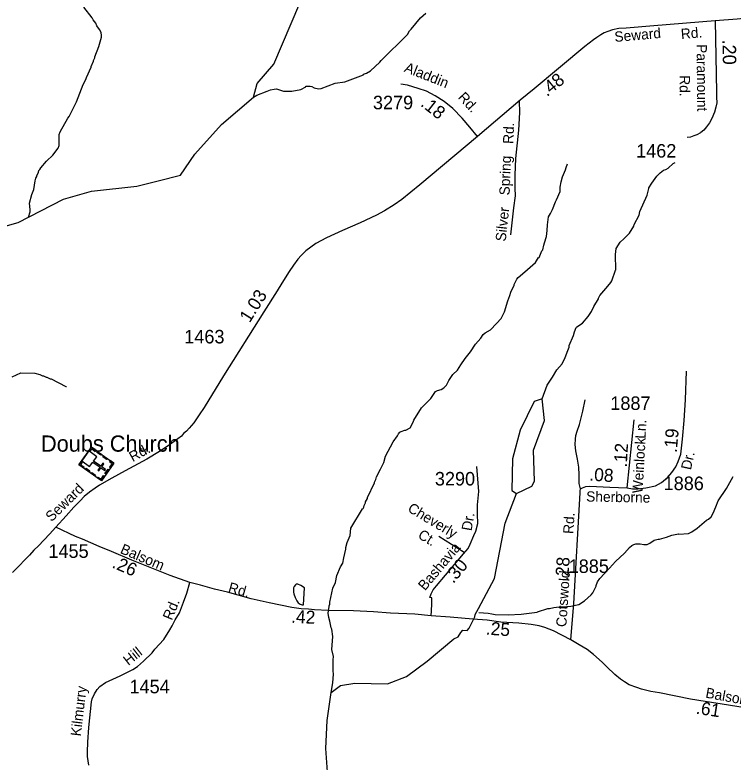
# Model space of a CAD drawing. Extents: x 1547597 to 1699558, y 810033 to 920809.
# Drawn here: x 1586920 to 1593559, y 883710 to 890615 of the extents above; entities that cross this region are included whole.
import ezdxf

# ---------------------------------------------------------------- set-up
doc = ezdxf.new("R2010")
doc.units = 0
for name, color, linetype in [('Exist Cultural Church with Cemetery CELL', 7, 'Continuous'), ('Exist Cultural Church with Cemetery Label', 7, 'Continuous'), ('Exist Hydrographic Creek Single Shore', 7, 'Continuous'), ('Exist Hydrographic Misc Water Feature', 7, 'Continuous'), ('Exist Hydrographic Pond Under 1500 Sq Ft', 7, 'Continuous'), ('Exist Road Non-System Type 51', 7, 'Continuous'), ('Exist Road Non-System Type 51 Label', 7, 'Continuous'), ('Exist Road Secondary Mileage Hundredths English Label', 7, 'Continuous'), ('Exist Road Secondary Type 41 Attributed', 7, 'Continuous'), ('Exist Road Secondary Type 51 Attributed', 7, 'Continuous'), ('Exist Road Secondary Type 51 Label', 7, 'Continuous'), ('Exist Road Secondary Type 51 Number Label', 7, 'Continuous')]:
    doc.layers.add(name, color=color, linetype=linetype)

msp = doc.modelspace()

# ---------------------------------------------------------------- linework, layer by layer
at = {"layer": 'Exist Cultural Church with Cemetery CELL'}
for points in [[(1587834.4, 886472.2), (1587718.7, 886310.2), (1587511.5, 886458.2), (1587627.2, 886620.2)], [(1587602.2, 886585.2), (1587537, 886493.9), (1587610.7, 886441.3), (1587640.2, 886482.5), (1587706.5, 886435.2), (1587687.3, 886408.4), (1587696.3, 886402), (1587715.5, 886428.8), (1587749.8, 886404.2), (1587756.6, 886413.7), (1587722.2, 886438.3), (1587741.4, 886465.2), (1587732.5, 886471.6), (1587713.3, 886444.6), (1587646.9, 886492), (1587675.9, 886532.5)], [(1587608, 886593.3), (1587617.4, 886586.6), (1587630.2, 886604.5), (1587663, 886581), (1587669.5, 886590.1), (1587627.3, 886620.3)], [(1587684.1, 886579.6), (1587719.4, 886554.4), (1587712.8, 886545.2), (1587677.5, 886570.4)], [(1587530.7, 886485.2), (1587540.1, 886478.5), (1587527.3, 886460.6), (1587560.2, 886437.1), (1587553.7, 886428.1), (1587511.5, 886458.2)], [(1587738.8, 886540.5), (1587774.1, 886515.4), (1587767.5, 886506.1), (1587732.2, 886531.3)], [(1587799.2, 886497.4), (1587792.6, 886488.2), (1587818.8, 886469.5), (1587795.2, 886436.5), (1587804.2, 886430), (1587834.4, 886472.2)], [(1587576.9, 886425.5), (1587612.1, 886400.3), (1587605.5, 886391), (1587570.3, 886416.2)], [(1587791.3, 886412), (1587761.2, 886369.8), (1587751.9, 886376.4), (1587782.1, 886418.6)], [(1587630.5, 886387.1), (1587665.8, 886362), (1587659.2, 886352.7), (1587623.9, 886377.9)], [(1587683.4, 886335.4), (1587690, 886344.6), (1587716.1, 886325.9), (1587739.7, 886358.9), (1587748.8, 886352.4), (1587718.6, 886310.2)]]:
    msp.add_lwpolyline(points, close=True, dxfattribs=at)
at = {"layer": 'Exist Hydrographic Creek Single Shore'}
for points in [[(1586412.5, 888545.8), (1586948.5, 888695.8), (1587368.6, 888913.8), (1587628.6, 888987.3), (1588045.5, 889031.4), (1588242.9, 889082.2), (1588449.3, 889135.1), (1588583.6, 889329), (1588829.6, 889603.1), (1589124.5, 889856.4), (1589159.6, 889980.5), (1589312.6, 890161.2), (1589554.5, 890724.3)], [(1589809.6, 883618.3), (1589793.6, 883834.4), (1589806.9, 884095.6), (1589842.6, 884353.6), (1589929.6, 884416.9), (1590063.6, 884440.4), (1590363.6, 884434.3), (1590539.6, 884499.7), (1590730.5, 884642.5), (1590978.2, 884848), (1591016, 884866.6), (1591040.7, 884908.5), (1591060.7, 884928.4), (1591099.1, 884927.1), (1591119.8, 884946.3), (1591134.2, 884977.9), (1591172, 885051.5), (1591174.7, 885074.1), (1591204.3, 885129.1), (1591352.6, 885405.7), (1591452.6, 885919), (1591555.6, 886192.8)]]:
    msp.add_lwpolyline(points, dxfattribs=at)
at = {"layer": 'Exist Hydrographic Misc Water Feature'}
for points in [[(1587045, 888746.7), (1587061.6, 888794.5), (1587061.8, 888818.5), (1587054.5, 888874.5), (1587075.5, 888954.3), (1587096.1, 889002.1), (1587107, 889081.8), (1587113.4, 889105.8), (1587121.6, 889121.7), (1587121.6, 889129.7), (1587138, 889161.5), (1587142.2, 889177.4), (1587150.3, 889185.3), (1587158.5, 889201.2), (1587213.2, 889264.5), (1587269.9, 889319.8), (1587320.7, 889383.2), (1587329, 889407.1), (1587327.9, 889479), (1587330.2, 889511), (1587338.5, 889534.9), (1587408, 889662), (1587420.2, 889677.8), (1587490, 889813), (1587551.9, 889972.2), (1587576.4, 890019.9), (1587580.6, 890035.8), (1587625.8, 890131.2), (1587625.9, 890139.2), (1587646.4, 890187), (1587646.5, 890195), (1587658.8, 890218.8), (1587658.9, 890226.8), (1587696.1, 890322.3), (1587721.2, 890410), (1587721.4, 890426), (1587715.7, 890454.1), (1587702.1, 890482.2), (1587678.4, 890514.5), (1587666.7, 890538.7), (1587643.1, 890571), (1587635.3, 890587.1), (1587555.6, 890688.4)], [(1589124.5, 889856.4), (1589157.3, 889874.6), (1589251.1, 889910.3), (1589283.3, 889921.8), (1589315.4, 889929.4), (1589339.4, 889931.2), (1589403.2, 889912.3), (1589479.2, 889911.4), (1589563.4, 889926.2), (1589607.6, 889949.7), (1589609.8, 889955.7), (1589623.7, 889957.5), (1589647.8, 889957.2), (1589663.7, 889953), (1589687.6, 889940.7), (1589727.5, 889932.2), (1589751.5, 889935.9), (1589880.1, 889986.2), (1589968.3, 889997.1), (1590141.1, 890062.8), (1590143.1, 890068.9), (1590169.3, 890078.5), (1590205.6, 890100), (1590294.5, 890178.9), (1590306.7, 890194.7), (1590549.5, 890433.5), (1590568, 890469.3), (1590584.2, 890485.1), (1590669.5, 890588.1), (1590718, 890631.4)], [(1591793.6, 887067.7), (1591840.1, 887192.8), (1591891, 887268), (1591929.5, 887334.5), (1591977.7, 887391.3), (1592005.9, 887448.9), (1592030.7, 887512.5), (1592043.5, 887545.1), (1592043.7, 887561.1), (1592084, 887653.9), (1592092.3, 887685.7), (1592108.9, 887725.5), (1592115, 887733.4), (1592165.3, 887766.7), (1592218.1, 887828.1), (1592250.6, 887875.6), (1592271.3, 887919.4), (1592316.1, 887990.9), (1592316.2, 887998.9), (1592328.5, 888022.6), (1592399.5, 888109.8), (1592430, 888141.4), (1592438.1, 888157.3), (1592471.7, 888257.6), (1592475.4, 888260.8), (1592471.6, 888399.9), (1592479.1, 888456), (1592514, 888514.6), (1592547.5, 888546.9), (1592601.5, 888599.1), (1592640.2, 888662.6), (1592644.5, 888678.6), (1592689.5, 888766.1), (1592697.9, 888797.9), (1592763.7, 888949.1), (1592781.5, 889012.1), (1592780.5, 889016.8), (1592807.1, 889060.5), (1592853.8, 889123.9), (1592884.3, 889155.6), (1592916.6, 889179.1), (1592936.7, 889186.8), (1592958.8, 889200.6), (1593005.2, 889242), (1593023.4, 889251.7)], [(1591969.1, 889071.3), (1591981.7, 889119.2), (1592010.5, 889182.7), (1592014.8, 889206.7), (1592027.1, 889238.6)], [(1589842.6, 884353.6), (1589858.1, 884442.2), (1589866, 884522.3), (1589862.3, 884552.4), (1589861.6, 884654.5), (1589863.9, 884686.3), (1589848.8, 884750.2), (1589858.2, 884870.5), (1589849, 884938.6), (1589843.1, 884950.7), (1589831.9, 885010.8), (1589820.4, 885046.9), (1589816.8, 885085), (1589825.5, 885146.9), (1589823.7, 885154.9), (1589829.8, 885170.8), (1589830, 885186.8), (1589859.6, 885318.4), (1589884.2, 885370.1), (1589897.1, 885434), (1589930, 885513.5), (1589950.4, 885549.3), (1589959, 885597.2), (1589980, 885676.8), (1589980.2, 885692.8), (1589992.7, 885740.7), (1590017.5, 885804.4), (1590026.3, 885872.3), (1590132.5, 886051), (1590138.5, 886054.9), (1590144.7, 886066.8), (1590148.9, 886082.8), (1590161.2, 886106.5), (1590161.3, 886114.5), (1590177.7, 886146.3), (1590177.8, 886154.3), (1590243.4, 886289.5), (1590243.5, 886297.5), (1590255.8, 886321.3), (1590262.1, 886345.2), (1590300.9, 886416.8), (1590329.7, 886480.3), (1590346.4, 886536.2), (1590416, 886671.2), (1590456.8, 886726.7), (1590464.9, 886742.6), (1590479.1, 886758.5), (1590489.2, 886764.3), (1590525.3, 886777.9), (1590533.3, 886777.8), (1590573.6, 886799.3), (1590602.2, 886852.9), (1590606.4, 886868.8), (1590679.8, 886983.9), (1590764.8, 887070.8), (1590807.7, 887134.3), (1590825.7, 887144), (1590859.9, 887153.5), (1590886, 887169.2), (1590908.4, 887192.9), (1590930.9, 887236.7), (1590967.5, 887292.1), (1591012, 887331.6), (1591041, 887380.5), (1591081.3, 887439.2), (1591132.1, 887502), (1591178.9, 887573.5), (1591227.6, 887628.8), (1591250, 887660.5), (1591266.2, 887676.3), (1591316.6, 887705.7), (1591373.3, 887762.9), (1591413.8, 887810.4), (1591446.5, 887870), (1591475.9, 887973.6), (1591496.5, 888021.4), (1591504.8, 888053.3), (1591533.6, 888116.9), (1591533.7, 888124.9), (1591558.3, 888172.5), (1591572.4, 888188.4), (1591635.1, 888239.6), (1591732.2, 888326.3), (1591759.9, 888372.5), (1591766.7, 888373.9), (1591791.4, 888433.6), (1591801.6, 888445.5), (1591808.3, 888487), (1591815, 888509.1), (1591832.6, 888566.5), (1591841.3, 888622.4), (1591843, 888676.1), (1591853.4, 888750.4), (1591870.3, 888781.4), (1591889.6, 888815.9), (1591917.4, 888888.3), (1591925.6, 888907.6), (1591960.1, 888983.4), (1591960.6, 889023.4), (1591969.1, 889071.3)], [(1586893.2, 887270.3), (1586975.6, 887307.5), (1587103.5, 887305.9), (1587151.4, 887293.3), (1587175.3, 887281), (1587183.3, 887280.9), (1587207.1, 887268.6), (1587215.1, 887268.5), (1587246.9, 887252.1), (1587254.9, 887252), (1587390.1, 887182.2), (1587398.1, 887182.1)], [(1591208, 885093.8), (1591294.7, 885085), (1591328.8, 885079.5), (1591360.7, 885075.1), (1591480.7, 885071.5), (1591600.7, 885076), (1591749, 885094.1), (1591751, 885100.1), (1591845.5, 885128.8), (1591861.5, 885128.6), (1591901.5, 885140.1), (1591949.6, 885145.6), (1591989.6, 885145), (1592057.7, 885150.2), (1592133.9, 885165.1), (1592185.8, 885199.5), (1592247, 885255.7), (1592261.2, 885273.5), (1592292, 885335.1), (1592292.1, 885343.1), (1592306.4, 885374.9), (1592326.8, 885406.7), (1592415.9, 885501.5), (1592470.8, 885564.8), (1592555.7, 885639.7), (1592602.3, 885693.2), (1592622.5, 885710.9), (1592640.7, 885720.6), (1592660.7, 885726.4), (1592700.7, 885727.9), (1592732.6, 885721.4), (1592764.6, 885721), (1592788.8, 885732.7), (1592829.1, 885760.2), (1592867.2, 885771.7), (1592877.3, 885771.6), (1592943, 885788.4), (1592993.7, 885806.1), (1593053.8, 885819.4), (1593057.8, 885817.3), (1593147.9, 885822.1), (1593178.1, 885837.7), (1593226.5, 885873.1), (1593313.3, 885946), (1593331.5, 885955.7), (1593355.8, 885977.5), (1593374.1, 886009.2), (1593400.9, 886068.8), (1593420.5, 886123.6), (1593498.9, 886239.6), (1593560.3, 886350.8)], [(1589586.7, 885163), (1589596, 885319.2), (1589564.2, 885342.6), (1589536.3, 885352.9), (1589520.3, 885353.1), (1589512.2, 885349.3), (1589500, 885333.4), (1589495.9, 885319.5), (1589495.4, 885279.5), (1589499.2, 885263.4), (1589510.7, 885231.3), (1589526.4, 885199.1), (1589538.2, 885182.9), (1589556.1, 885168.7), (1589574, 885162.5), (1589586.7, 885163)]]:
    msp.add_lwpolyline(points, dxfattribs=at)
at = {"layer": 'Exist Hydrographic Pond Under 1500 Sq Ft'}
msp.add_lwpolyline([(1591555.6, 886192.8), (1591698.5, 886258.7), (1591724.6, 886307.5), (1591712.6, 886593.3), (1591816.6, 886867), (1591793.6, 887067.7), (1591718.5, 887042.9), (1591589.6, 886776.3), (1591518.6, 886511.9), (1591514.6, 886219.8), (1591555.6, 886192.8)], dxfattribs=at)
at = {"layer": 'Exist Road Non-System Type 51'}
msp.add_line((1593117.8, 887057.8), (1593127.9, 887324.2), dxfattribs=at)
for points in [[(1591582.6, 889819.4), (1591583.3, 889713.5), (1591575, 889551.6), (1591548.6, 889288.9), (1591542.5, 889132.9), (1591540.3, 889013.6), (1591544.1, 888943.6), (1591528.5, 888833.9), (1591500.9, 888582.1)], [(1593262.3, 889530.3), (1593257.3, 889526), (1593225.1, 889506.6), (1593194.9, 889497), (1593164.9, 889485.4), (1593134.8, 889483.8)], [(1592148.5, 886234.1), (1592136.7, 886284.1), (1592136.7, 886365.9), (1592132, 886436.1), (1592120.4, 886508.5), (1592106.3, 886585.7), (1592099.3, 886646.4), (1592101.7, 886695.5), (1592104, 886728.3), (1592118, 886768), (1592139, 886831.1), (1592155.4, 886891.9), (1592169.4, 886952.6), (1592190.4, 887057.8)], [(1591074.4, 885645.8), (1590838.6, 885793.5)]]:
    msp.add_lwpolyline(points, dxfattribs=at)
at = {"layer": 'Exist Road Secondary Type 41 Attributed'}
msp.add_lwpolyline([(1591197.2, 889492), (1591125.1, 889579), (1591054.1, 889660.1), (1590969.5, 889751.3), (1590888.4, 889814.5), (1590805.2, 889867.7), (1590725.6, 889910.9), (1590648.1, 889936.1), (1590548.4, 889965.5), (1590486.6, 889976.4)], dxfattribs=at)
at = {"layer": 'Exist Road Secondary Type 51 Attributed'}
msp.add_line((1592580.1, 886243.6), (1592645.4, 886873), dxfattribs=at)
for points in [[(1593394.5, 890560.6), (1592827.8, 890514.9), (1592569.2, 890494.1), (1592502.2, 890488.9), (1592445, 890478.5), (1592401, 890462.3), (1592367.5, 890449.6), (1592335.7, 890431.7), (1592299, 890408), (1592267.2, 890384.9), (1592187.5, 890322.5), (1591719.1, 889931.9), (1591591.8, 889826.9), (1591197.2, 889492)], [(1593394.5, 890560.6), (1593406.8, 889902.2), (1593406.3, 889856.2), (1593407.4, 889802.1), (1593398.8, 889762), (1593388.3, 889716.2), (1593363.3, 889658.5), (1593340.8, 889616.9), (1593312.3, 889581.3), (1593287.7, 889551.6), (1593262.3, 889530.3)], [(1593877.9, 890604.5), (1593596.4, 890576.2), (1593394.5, 890560.6)], [(1591197.2, 889492), (1590663.8, 889045.9), (1590497.1, 888910.6), (1590427.2, 888859.8), (1590335, 888803.7), (1590263.9, 888765.6), (1590112.6, 888695.3), (1589948.4, 888622.3), (1589800.4, 888555.8), (1589700.5, 888503.2), (1589610.6, 888435), (1589567.2, 888392.3), (1589535.5, 888357), (1589494.1, 888301.5), (1589454.8, 888243.2), (1589388.1, 888136.8), (1589343.6, 888066.9), (1589221.1, 887869.8), (1588848.3, 887279.2), (1588668, 886988.5), (1588624.1, 886919.7), (1588572.9, 886845.2), (1588531.3, 886796.1), (1588505.9, 886767.7), (1588479.2, 886745.3), (1588459.2, 886722.4), (1588424.8, 886696.5), (1588370.3, 886656.4), (1588327.3, 886627.7), (1588255.6, 886581.8), (1588138.1, 886510.1), (1587939.1, 886401.4), (1587816.5, 886334.9), (1587701.5, 886267.9), (1587660.4, 886240.7), (1587609.6, 886203.1), (1587559.1, 886163.1), (1587521.8, 886125.8), (1587463.1, 886064.4), (1587393.7, 885986.4), (1587298, 885881)], [(1592580.1, 886243.6), (1592627.9, 886234.8), (1592678, 886234.2), (1592752.2, 886243.1), (1592840.5, 886263.8), (1592896.9, 886293), (1592953.7, 886340.3), (1592994.2, 886385.7), (1593029.1, 886437.2), (1593051.7, 886488.8), (1593075.8, 886555.3), (1593092.1, 886695.5), (1593106.2, 886866.2), (1593117.8, 887057.8)], [(1590766.9, 885063.1), (1590771, 885108.5), (1590774.4, 885172.4), (1590774.4, 885226.7), (1590754, 885230), (1590766.5, 885263.8), (1590785.1, 885301.7), (1590817.5, 885339.2), (1591066, 885635.8), (1591108.6, 885683.1), (1591127.2, 885723), (1591162.5, 885804.5), (1591181.1, 885844.2), (1591198.1, 885914.1), (1591195.7, 886001.7), (1591197.1, 886087.7), (1591207.5, 886212), (1591190.6, 886442.5)], [(1592058.9, 884839.8), (1592087.1, 885174.5), (1592144, 886198.2), (1592144.4, 886218.2), (1592148.5, 886234.1)], [(1592148.5, 886234.1), (1592166.8, 886245.8), (1592196.8, 886257.4), (1592234.9, 886258.8), (1592296.9, 886257.9), (1592420.8, 886250.2), (1592580.1, 886243.6)], [(1587298, 885881), (1587238.2, 885817.1), (1587139.2, 885708.5), (1587093.7, 885667.1), (1587054.2, 885622.6), (1587014.7, 885583.1), (1586955.4, 885521.3), (1586898.6, 885462)], [(1588536.4, 885369.7), (1588355.3, 885432.9), (1588000.3, 885575.8), (1587813.6, 885654.7), (1587698.3, 885703), (1587543, 885770.3), (1587481.3, 885795.7), (1587298, 885881)], [(1587604.1, 883680.4), (1587590.4, 883760.8), (1587590.4, 883803.4), (1587594.9, 883895.5), (1587603.8, 884028.1), (1587629.2, 884267.3), (1587634.7, 884294.8), (1587654, 884341.5), (1587678.7, 884381.4), (1587705.5, 884408.2), (1587758.4, 884445.3), (1587893.5, 884505.8), (1588008.9, 884565.6), (1588054.3, 884592.4), (1588109.9, 884641.2), (1588187.4, 884720.7), (1588211.7, 884753.2), (1588295.4, 884843.6), (1588351.3, 884930.8), (1588374.4, 884968.6), (1588402.3, 885024.6), (1588440.2, 885090.6), (1588478, 885186.8), (1588507.5, 885271.4), (1588536.4, 885369.7)], [(1590766.9, 885063.1), (1590617, 885075.5), (1590390.6, 885086.5), (1590233.9, 885097.5), (1590050.1, 885107.8), (1589816.7, 885109.9), (1589690.6, 885118.1), (1589633.6, 885122.9), (1589565.5, 885125), (1589481, 885140.1), (1589269.7, 885181.3), (1589103.4, 885219.1), (1588884.5, 885278.9), (1588764.6, 885309.2), (1588636, 885343.5), (1588536.4, 885369.7)], [(1592058.9, 884839.8), (1591897.7, 884924.3), (1591820.1, 884952.5), (1591767.1, 884969.7), (1591693.6, 884980.7), (1591578.2, 884993.7), (1591413, 885002.3), (1591284, 885021.2), (1591153.4, 885030.8), (1590942.4, 885049.4), (1590766.9, 885063.1)], [(1593843, 884184.1), (1593515.5, 884235.7), (1593300.7, 884269.4), (1593166.7, 884292), (1592879.8, 884348.4), (1592798.4, 884361.5), (1592713.8, 884382.8), (1592667.8, 884397.9), (1592599.7, 884424.7), (1592556.4, 884450.8), (1592519, 884475.5), (1592465.4, 884520.9), (1592391.9, 884588.9), (1592347.2, 884634.3), (1592267.1, 884703.7), (1592208.7, 884751.1), (1592136.5, 884794.4), (1592058.9, 884839.8)]]:
    msp.add_lwpolyline(points, dxfattribs=at)

# ---------------------------------------------------------------- texts
at = {"layer": 'Exist Cultural Church with Cemetery Label'}
msp.add_text('Doubs Church', height=150, dxfattribs=at).set_placement((1587161, 886578.8))
at = {"layer": 'Exist Road Non-System Type 51 Label'}
for s, rotation, p in [('Rd.', 87.06504, (1591525.6, 889421.4)), ('Spring', 87.72498, (1591492.5, 888946.2)), ('Silver', 83.7443, (1591456.3, 888517.7)), ('Cheverly', 329.01724, (1590543.2, 886031.3)), ('Ct.', 329.01724, (1590637.7, 885785.2))]:
    msp.add_text(s, height=95, rotation=rotation, dxfattribs=at).set_placement(p)
at = {"layer": 'Exist Road Secondary Mileage Hundredths English Label'}
for s, height, rotation, p in [('.20', 125, 271.07507, (1593460.2, 890386.1)), ('.48', 120, 39.20145, (1591838.5, 889855.1)), ('.18', 120, 322.07126, (1590662.6, 889780.1)), ('1.03', 120, 57.73642, (1589089.3, 887763.4)), ('.19', 120, 84.88921, (1593037.8, 886565.6)), ('.12', 120, 86.75556, (1592575.9, 886432.4)), ('.08', 120, 356.44369, (1592227.2, 886311.6)), ('.26', 120, 336.84718, (1587810, 885510.5)), ('.28', 120, 85.711, (1592033.3, 885379.5)), ('.30', 120, 50.04247, (1590971.8, 885353.8)), ('.42', 120, 357.29847, (1589471, 884997.9)), ('.25', 120, 355.85239, (1591270.3, 884888.7)), ('.61', 120, 351.05496, (1593210.7, 884158.2))]:
    msp.add_text(s, height=height, rotation=rotation, dxfattribs=at).set_placement(p)
at = {"layer": 'Exist Road Secondary Type 51 Label'}
for s, rotation, p in [('Seward', 4.98501, (1592466.2, 890365.4)), ('Rd.', 4.77243, (1593080, 890391.9)), ('Paramount', 270.59066, (1593221.3, 890345.1)), ('Aladdin', 338.2633, (1590512.4, 890093.4)), ('Rd.', 269.43517, (1593066, 890058.1)), ('Rd.', 312.84964, (1591009.7, 889849.3)), ('Ln.', 86.75556, (1592748.4, 886696.1)), ('Weinlock', 86.75556, (1592721.7, 886191.8)), ('Rd.', 28.98223, (1588008.3, 886481.6)), ('Dr.', 77.38123, (1593168.4, 886404.6)), ('Seward', 44.40769, (1587257.9, 885925.8)), ('Sherborne', 358.9296, (1592200, 886118.3)), ('Rd.', 86.23579, (1592081.8, 885816)), ('Dr.', 80.16721, (1591141.1, 885841.9)), ('Balsom', 337.0119, (1587886.1, 885643.8)), ('Bashavia', 50.04247, (1590710.7, 885288.4)), ('Cotswold', 86.23579, (1592017.3, 884955.9)), ('Rd.', 344.20823, (1588885.2, 885282.8)), ('Rd.', 67.22528, (1588369.7, 885014.1)), ('Hill', 38.20726, (1587967.8, 884597.9)), ('Kilmurry', 83.22924, (1587528.5, 883944.7)), ('Balsom', 349.61651, (1593298.9, 884306.5))]:
    msp.add_text(s, height=95, rotation=rotation, dxfattribs=at).set_placement(p)
at = {"layer": 'Exist Road Secondary Type 51 Number Label'}
for s, p in [('3279', (1590229.4, 889743.4)), ('1462', (1592662.4, 889296.8)), ('1463', (1588485.1, 887579.4)), ('1887', (1592424, 886964.3)), ('3290', (1590802.1, 886266.2)), ('1886', (1592916.8, 886223.6)), ('1455', (1587229.6, 885597.3)), ('1885', (1592038.9, 885457.8)), ('1454', (1587978.9, 884345.5))]:
    msp.add_text(s, height=125, dxfattribs=at).set_placement(p)

doc.saveas('drawing.dxf')
